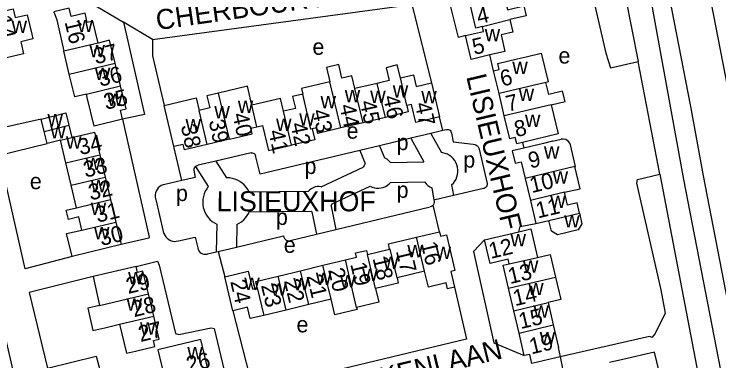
# Model space of a CAD drawing. Extents: x 157768 to 159790, y 387230 to 389604.
# Drawn here: x 159326.8 to 159502.9, y 388810.4 to 388896.9 of the extents above; entities that cross this region are included whole.
import ezdxf

# ---------------------------------------------------------------- set-up
doc = ezdxf.new("R2010")
doc.units = 0
for name, color, linetype in [('BLT_Basislijn', 7, 'Continuous'), ('BLT_Bebouwing', 7, 'Continuous'), ('BLT_Centroide', 7, 'Continuous'), ('BLT_Huisnummer', 7, 'Continuous'), ('BLT_Onderverdeling_panden', 7, 'Continuous'), ('BLT_Straatnaam', 7, 'Continuous')]:
    doc.layers.add(name, color=color, linetype=linetype)

msp = doc.modelspace()

# ---------------------------------------------------------------- linework, layer by layer
at = {"layer": 'BLT_Basislijn'}
for p, q in [((159468.99, 388955.34), (159482.7, 388885.03)), ((159361.39, 388890.55), (159354.09, 388894.9)), ((159446.58, 388882.76), (159445.68, 388886.69)), ((159488.1, 388856.93), (159482.7, 388885.03)), ((159433.9, 388867.82), (159433.08, 388871.23)), ((159433.9, 388867.82), (159430.95, 388867.11)), ((159434.74, 388868.02), (159433.9, 388867.82)), ((159425.89, 388865.92), (159418.07, 388864.06)), ((159430.95, 388867.11), (159425.89, 388865.92)), ((159425.89, 388865.92), (159429.18, 388860.04)), ((159430.95, 388867.11), (159433.62, 388862.33)), ((159368.68, 388855.39), (159366.67, 388863.85)), ((159418.07, 388864.06), (159413.14, 388862.89)), ((159418.07, 388864.06), (159419.33, 388861.04)), ((159453.78, 388864.89), (159454.17, 388863.46)), ((159386.01, 388862.27), (159377.2, 388860.22)), ((159413.14, 388862.89), (159388.25, 388856.98)), ((159413.14, 388862.89), (159414.5, 388859.62)), ((159442.97, 388863.19), (159445.02, 388854.64)), ((159388.25, 388856.98), (159387.14, 388861.58)), ((159372.12, 388858.88), (159375.32, 388853.88)), ((159377.2, 388860.22), (159372.78, 388859.2)), ((159377.2, 388860.22), (159379.86, 388856.06)), ((159403.54, 388853.84), (159414.02, 388858.67)), ((159420.84, 388859.91), (159429.18, 388860.04)), ((159368.68, 388855.39), (159364.49, 388854.42)), ((159420.85, 388854.91), (159429.36, 388855.04)), ((159406.25, 388849.58), (159415.78, 388853.98)), ((159431.17, 388853.56), (159431.68, 388850.48)), ((159436.12, 388854.29), (159436.56, 388851.61)), ((159444.1, 388853.37), (159436.56, 388851.61)), ((159385.49, 388852.56), (159400.34, 388852.68)), ((159436.56, 388851.61), (159431.68, 388850.48)), ((159362.17, 388850.68), (159364.08, 388842.64)), ((159406.01, 388848.96), (159407.22, 388843.17)), ((159407.22, 388843.17), (159430.77, 388848.84)), ((159433.08, 388842.6), (159431.47, 388849.26)), ((159385.56, 388847.56), (159400.98, 388847.69)), ((159400.98, 388847.69), (159401.2, 388847.55)), ((159401.2, 388847.55), (159402.35, 388842)), ((159377.43, 388844.46), (159377.3, 388837.57)), ((159382.43, 388844.41), (159382.33, 388838.76)), ((159402.35, 388842), (159407.22, 388843.17)), ((159382.33, 388838.76), (159394.11, 388841.56)), ((159395.79, 388840.42), (159402.35, 388842)), ((159375.15, 388837.05), (159377.3, 388837.57)), ((159377.3, 388837.57), (159377.81, 388837.69)), ((159377.81, 388837.69), (159382.33, 388838.76)), ((159377.81, 388837.69), (159379.42, 388831.36)), ((159463.26, 388811.39), (159464.1, 388807.27))]:
    msp.add_line(p, q, dxfattribs=at)
for points in [[(159461.32, 389079.4), (159477.78, 388974.22), (159484.29, 388935.47), (159487.52, 388916.28), (159495.82, 388873.83)], [(159449.62, 389075.03), (159454.85, 389074.28), (159455.48, 389073.96), (159458.03, 389070.98), (159483.81, 388911.81), (159494.05, 388855.63), (159516.92, 388737.84), (159528.56, 388690.88), (159519.15, 388688.67)], [(159483.69, 389028.51), (159483.09, 389030.41), (159483.02, 389010.42), (159483.02, 389007.85), (159484.08, 388997.8), (159487.65, 388975.85), (159494.16, 388937.12), (159497.37, 388918.03), (159505.66, 388875.62)], [(159466.46, 388924.29), (159467.24, 388919.22), (159474.66, 388887.14), (159475.79, 388883.48), (159482.7, 388885.03)], [(159439.6, 388891.52), (159437.81, 388891.07), (159431.61, 388916.11), (159431.21, 388919.96)], [(159276.21, 388883.41), (159302.98, 388890.04), (159307.46, 388898.64), (159335.57, 388905.57), (159336.68, 388905.29), (159354.09, 388894.9)], [(159361.39, 388890.55), (159426.13, 388899.26), (159431.07, 388879.72)], [(159354.09, 388894.9), (159359.36, 388871.86), (159353.91, 388870.65)], [(159361.39, 388890.55), (159361.4, 388886.5), (159364.25, 388874.11)], [(159495.82, 388873.83), (159498.96, 388856.56), (159521.8, 388738.92), (159533.61, 388692.03)], [(159333.53, 388870.7), (159314.46, 388866.42), (159315.14, 388863.13), (159297.06, 388858.45), (159298.55, 388851.16)], [(159353.91, 388870.65), (159360.57, 388841.22), (159360.44, 388840.96), (159353.55, 388839.38)], [(159434.74, 388868.02), (159434.99, 388868.1), (159435.26, 388868.11), (159435.52, 388868.04), (159435.74, 388867.9), (159435.91, 388867.7), (159436.01, 388867.45), (159436.04, 388867.18)], [(159436.04, 388867.18), (159436.47, 388864.99), (159441.52, 388864.45)], [(159341.3, 388836.45), (159329.54, 388833.36), (159323.1, 388861.7), (159335.04, 388864.58)], [(159441.52, 388864.45), (159441.87, 388864.39), (159442.19, 388864.25), (159442.48, 388864.05), (159442.72, 388863.78), (159442.89, 388863.47), (159442.97, 388863.19)], [(159386.01, 388862.27), (159386.29, 388862.29), (159386.56, 388862.22), (159386.8, 388862.08), (159386.99, 388861.88), (159387.14, 388861.58)], [(159436.12, 388854.29), (159436.55, 388854.72), (159436.92, 388855.2), (159437.22, 388855.72), (159437.45, 388856.29), (159437.61, 388856.87), (159437.68, 388857.47), (159437.68, 388858.08), (159437.6, 388858.68), (159437.43, 388859.27), (159437.2, 388859.83), (159436.89, 388860.35), (159436.52, 388860.83), (159436.08, 388861.25), (159435.6, 388861.61), (159435.07, 388861.91), (159434.5, 388862.14), (159433.92, 388862.29), (159433.62, 388862.33)], [(159420.84, 388859.91), (159420.45, 388860.32), (159420.01, 388860.67), (159419.52, 388860.95), (159419.33, 388861.04)], [(159371.74, 388857.99), (159371.77, 388858.29), (159371.89, 388858.58), (159372.12, 388858.88)], [(159372.12, 388858.88), (159372.31, 388859.03), (159372.59, 388859.16), (159372.78, 388859.2)], [(159414.5, 388859.62), (159414.22, 388859.14), (159414.02, 388858.67)], [(159371.74, 388857.99), (159372.06, 388856.16), (159368.68, 388855.39)], [(159486.18, 388816.21), (159486.78, 388816.89), (159489.54, 388822.3), (159488.48, 388828.12), (159482.42, 388854.74), (159482.55, 388855.66), (159488.1, 388856.93)], [(159488.1, 388856.93), (159498.77, 388801.35), (159498.82, 388800.05), (159497.95, 388799.78), (159497.1, 388799.06), (159497.34, 388797.21), (159508.21, 388753.18), (159503.98, 388752.09)], [(159385.49, 388852.56), (159385.16, 388853.17), (159384.76, 388853.74), (159384.3, 388854.27), (159383.78, 388854.73), (159383.21, 388855.13), (159382.6, 388855.47), (159381.95, 388855.73), (159381.28, 388855.92), (159380.59, 388856.03), (159379.86, 388856.06)], [(159429.36, 388855.04), (159429.74, 388854.58), (159430.19, 388854.17), (159430.69, 388853.82), (159431.17, 388853.56)], [(159364.49, 388854.42), (159364.02, 388854.31), (159363.58, 388854.11), (159363.17, 388853.85), (159362.82, 388853.53), (159362.52, 388853.15), (159362.29, 388852.73), (159362.13, 388852.27), (159362.05, 388851.8), (159362.05, 388851.32), (159362.12, 388850.84), (159362.17, 388850.68)], [(159375.32, 388853.88), (159374.91, 388853.32), (159374.56, 388852.71), (159374.28, 388852.07), (159374.08, 388851.41), (159373.95, 388850.72), (159373.91, 388850.03), (159373.94, 388849.33), (159374.06, 388848.64), (159374.25, 388847.97), (159374.52, 388847.33), (159374.85, 388846.72), (159375.26, 388846.15), (159375.73, 388845.64), (159376.26, 388845.18), (159376.83, 388844.78), (159377.43, 388844.46)], [(159403.54, 388853.84), (159403.02, 388853.89), (159402.5, 388853.86), (159401.99, 388853.76), (159401.5, 388853.57), (159401.05, 388853.32), (159400.64, 388852.99), (159400.34, 388852.68)], [(159415.78, 388853.98), (159416.29, 388853.73), (159416.82, 388853.56), (159417.38, 388853.46), (159417.94, 388853.45), (159418.5, 388853.51), (159419.04, 388853.65), (159419.56, 388853.87), (159420.04, 388854.16), (159420.48, 388854.51), (159420.85, 388854.91)], [(159445.02, 388854.64), (159445, 388854.32), (159444.9, 388854.03), (159444.73, 388853.77), (159444.5, 388853.56), (159444.22, 388853.41), (159444.1, 388853.37)], [(159431.68, 388850.48), (159431.71, 388850.17), (159431.72, 388849.87), (159431.66, 388849.58), (159431.47, 388849.26)], [(159406.01, 388848.96), (159406.2, 388849.44), (159406.25, 388849.58)], [(159431.47, 388849.26), (159431.32, 388849.09), (159431.06, 388848.93), (159430.77, 388848.84)], [(159382.43, 388844.41), (159383.05, 388844.73), (159383.63, 388845.11), (159384.17, 388845.56), (159384.64, 388846.07), (159385.06, 388846.63), (159385.41, 388847.23), (159385.56, 388847.56)], [(159452.89, 388842.61), (159453.2, 388843.88), (159457.16, 388844.63)], [(159364.08, 388842.64), (159364.21, 388842.16), (159364.43, 388841.72), (159364.71, 388841.31), (159365.05, 388840.96), (159365.44, 388840.66), (159365.88, 388840.43), (159366.35, 388840.28), (159366.83, 388840.2), (159367.33, 388840.21), (159367.85, 388840.3)], [(159367.85, 388840.3), (159372, 388841.26), (159372.67, 388838.57)], [(159394.11, 388841.56), (159394.18, 388841.24), (159394.33, 388840.95), (159394.54, 388840.71), (159394.8, 388840.52), (159395.11, 388840.41), (159395.43, 388840.37), (159395.79, 388840.42)], [(159444.35, 388840.61), (159441.57, 388837.64), (159446.66, 388814.88), (159454.27, 388811.69)], [(159372.67, 388838.57), (159372.77, 388838.19), (159372.95, 388837.84), (159373.2, 388837.54), (159373.51, 388837.29), (159373.86, 388837.11), (159374.24, 388837), (159374.63, 388836.97), (159375.02, 388837.02), (159375.15, 388837.05)], [(159357.28, 388833.94), (159362.62, 388835.29), (159363.05, 388834.27), (159367.09, 388817.24), (159367.94, 388816.95), (159376.06, 388818.59), (159376.79, 388818.48), (159382.3, 388795.4)], [(159346.54, 388831.4), (159330.57, 388827.44), (159335.18, 388808.55), (159347.33, 388811.52), (159348.93, 388805.43), (159348.85, 388804.82), (159311.09, 388795.78), (159309.81, 388802.64), (159326.78, 388806.92), (159321.81, 388828.26)], [(159436.83, 388828.79), (159439.83, 388815.8), (159388.13, 388803.42), (159387.13, 388802.91)], [(159381.44, 388822.9), (159386.47, 388803.4), (159387.13, 388802.91)], [(159486.18, 388816.21), (159485.53, 388816.5), (159463.26, 388811.39)], [(159496.98, 388770.81), (159499.28, 388771.38), (159497.31, 388780.66), (159497.12, 388781.2), (159494.29, 388781.35), (159487.36, 388810.14), (159486.77, 388812.52), (159478.85, 388810.71), (159475.54, 388809.96)]]:
    msp.add_lwpolyline(points, dxfattribs=at)
at = {"layer": 'BLT_Bebouwing'}
for p, q in [((159340.59, 388881.92), (159339.23, 388887.61)), ((159353.39, 388878.97), (159352.02, 388884.67)), ((159447.95, 388877.05), (159446.58, 388882.76)), ((159431.07, 388879.72), (159433.08, 388871.23)), ((159417.54, 388879.61), (159411.97, 388878.3)), ((159449.28, 388871.49), (159447.95, 388877.05)), ((159366.67, 388863.85), (159364.25, 388874.11)), ((159419.55, 388871.12), (159413.98, 388869.8)), ((159433.08, 388871.23), (159427.17, 388869.83)), ((159334.29, 388867.64), (159333.53, 388870.7)), ((159413.98, 388869.8), (159408.42, 388868.49)), ((159335.04, 388864.58), (159334.29, 388867.64)), ((159380.6, 388865.7), (159375.04, 388864.39)), ((159461.32, 388865.15), (159463.51, 388865.67)), ((159338.38, 388865.41), (159335.04, 388864.58)), ((159339.72, 388859.8), (159338.38, 388865.41)), ((159348.2, 388861.82), (159349.54, 388856.21)), ((159341.06, 388854.19), (159339.72, 388859.8)), ((159349.54, 388856.21), (159350.88, 388850.6)), ((159454.49, 388855.9), (159455.79, 388850.4)), ((159342.4, 388848.58), (159341.06, 388854.19)), ((159350.88, 388850.6), (159352.21, 388844.99)), ((159455.79, 388850.4), (159457.16, 388844.63)), ((159352.21, 388844.99), (159353.55, 388839.38)), ((159427.34, 388841.22), (159433.08, 388842.6)), ((159444.35, 388840.61), (159452.89, 388842.61)), ((159353.55, 388839.38), (159341.3, 388836.45)), ((159415.08, 388836.88), (159420.63, 388838.21)), ((159357.28, 388833.94), (159346.54, 388831.4)), ((159398.37, 388832.87), (159403.97, 388834.22)), ((159403.97, 388834.22), (159409.57, 388835.56)), ((159392.77, 388831.53), (159398.37, 388832.87)), ((159429.36, 388832.76), (159422.47, 388831.11)), ((159381.44, 388822.9), (159379.42, 388831.36)), ((159361.67, 388821.53), (159360.35, 388827.09)), ((159451.64, 388822.91), (159450.32, 388828.52)), ((159405.99, 388825.75), (159400.4, 388824.41)), ((159400.4, 388824.41), (159394.8, 388823.07)), ((159460.2, 388824.92), (159461.51, 388819.34)), ((159394.8, 388823.07), (159389.2, 388821.73)), ((159452.95, 388817.33), (159451.64, 388822.91)), ((159454.27, 388811.69), (159452.95, 388817.33))]:
    msp.add_line(p, q, dxfattribs=at)
for points in [[(159449.37, 388901.03), (159450.09, 388897.98), (159454.18, 388898.94), (159454.76, 388896.47), (159450.67, 388895.51)], [(159320.86, 388896.85), (159326.53, 388898.19), (159327.04, 388896.02), (159330.06, 388896.73), (159331.21, 388891.86), (159331.49, 388890.68), (159328.46, 388889.97), (159328.53, 388889.64), (159329.16, 388887.01), (159323.46, 388885.66)], [(159347.77, 388889.66), (159346.46, 388895.1), (159345.09, 388894.77), (159344.53, 388897.11), (159341.09, 388896.29), (159340.58, 388898.4), (159336.74, 388897.48), (159337.46, 388895.42), (159339.23, 388887.61)], [(159443.82, 388893.8), (159442.18, 388893.41), (159440.86, 388899.03)], [(159439.6, 388891.52), (159444.11, 388892.58), (159443.82, 388893.8)], [(159450.67, 388895.51), (159451.41, 388892.37), (159448.48, 388891.68), (159449.44, 388887.58), (159449.08, 388887.49), (159445.68, 388886.69)], [(159352.02, 388884.67), (159350.65, 388890.36), (159347.77, 388889.66)], [(159445.68, 388886.69), (159440.99, 388885.59), (159439.6, 388891.52)], [(159446.58, 388882.76), (159448, 388883.1), (159447.65, 388884.55), (159452.52, 388885.72), (159454.72, 388886.25), (159458.51, 388887.16), (159460.23, 388879.99), (159459.64, 388879.85)], [(159411.97, 388878.3), (159411.21, 388881.51), (159408.71, 388880.91), (159407.9, 388884.32), (159404.83, 388883.59), (159405.68, 388880.01)], [(159423.32, 388880.98), (159422.52, 388884.22), (159419.76, 388883.52), (159420.52, 388880.32), (159418.46, 388879.83), (159417.54, 388879.61)], [(159344.87, 388876.92), (159341.95, 388876.22), (159340.59, 388881.92)], [(159423.32, 388880.98), (159426.59, 388881.76), (159427.29, 388878.82), (159431.07, 388879.72)], [(159405.68, 388880.01), (159398.57, 388878.33), (159398.9, 388876.94)], [(159460.97, 388874.29), (159464.45, 388875.12), (159463.84, 388877.67), (159460.36, 388876.84), (159459.64, 388879.85)], [(159353.91, 388870.65), (159353.36, 388872.94), (159354.76, 388873.28), (159353.39, 388878.97)], [(159386.22, 388874.13), (159385.1, 388878.87), (159377.9, 388877.17)], [(159353.91, 388870.65), (159346.84, 388868.95), (159345.06, 388876.12), (159344.87, 388876.92)], [(159377.9, 388877.17), (159374.98, 388876.49), (159375.68, 388873.5), (159373.04, 388872.88)], [(159398.9, 388876.94), (159396.37, 388876.34), (159397.08, 388873.34), (159394.14, 388872.64)], [(159364.25, 388874.11), (159372.31, 388876.01), (159373.04, 388872.88)], [(159394.14, 388872.64), (159393.38, 388875.83), (159386.22, 388874.13)], [(159424.89, 388874.06), (159425.27, 388872.48), (159419.55, 388871.12)], [(159427.17, 388869.83), (159426.1, 388874.34), (159424.89, 388874.06)], [(159460.97, 388874.29), (159462.71, 388867.03), (159457.23, 388865.72), (159453.78, 388864.89)], [(159333.53, 388870.7), (159339.72, 388872.23), (159340.48, 388869.16)], [(159453.78, 388864.89), (159452.37, 388864.56), (159452, 388866.1), (159450.65, 388865.78), (159449.28, 388871.49)], [(159340.48, 388869.16), (159341.24, 388866.09)], [(159341.24, 388866.09), (159346.86, 388867.43), (159348.2, 388861.82)], [(159380.6, 388865.7), (159386.3, 388867.04), (159385.98, 388868.43), (159387.48, 388868.78)], [(159387.48, 388868.78), (159388.89, 388869.11), (159390.37, 388862.83), (159396.14, 388864.19)], [(159401.27, 388868.28), (159401.91, 388865.56), (159396.14, 388864.19)], [(159408.42, 388868.49), (159402.7, 388867.13), (159402.37, 388868.54), (159401.27, 388868.28)], [(159465.82, 388864.24), (159465.65, 388864.71), (159465.35, 388865.12), (159464.66, 388865.59), (159464.01, 388865.72), (159463.51, 388865.67)], [(159375.04, 388864.39), (159369.34, 388863.05), (159369.02, 388864.4), (159366.67, 388863.85)], [(159461.32, 388865.15), (159459.03, 388864.61), (159454.17, 388863.46)], [(159466.93, 388858.85), (159467.09, 388858.89), (159465.82, 388864.24)], [(159454.17, 388863.46), (159451.25, 388862.77), (159451.98, 388859.68), (159453.51, 388860.05), (159454.49, 388855.9)], [(159464.34, 388852.43), (159468.24, 388853.33), (159466.93, 388858.85)], [(159468.05, 388847.21), (159467.45, 388849.77), (159465.1, 388849.22), (159464.34, 388852.43)], [(159343.74, 388842.97), (159342.95, 388846.3), (159340.36, 388845.69), (159339.81, 388847.99), (159342.4, 388848.58)], [(159468.05, 388847.21), (159468.68, 388844.58), (159467.73, 388843.05), (159462.58, 388841.82), (159461.05, 388842.77), (159460.42, 388845.4)], [(159457.16, 388844.63), (159460.42, 388845.4)], [(159341.3, 388836.45), (159339.93, 388842.19), (159343.74, 388842.97)], [(159452.89, 388842.61), (159455.88, 388843.32), (159457.55, 388836.18)], [(159420.63, 388838.21), (159420.31, 388839.57), (159427.34, 388841.22)], [(159433.08, 388842.6), (159433.35, 388841.49), (159434.8, 388841.83)], [(159434.8, 388841.83), (159436.93, 388832.93), (159435.9, 388832.69), (159436.83, 388828.79)], [(159450.5, 388834.59), (159450.23, 388835.75), (159445.74, 388834.7), (159444.35, 388840.61)], [(159409.57, 388835.56), (159412.38, 388836.23), (159412.12, 388837.31), (159414.82, 388837.95), (159415.08, 388836.88)], [(159457.55, 388836.18), (159460.75, 388836.91), (159462.08, 388831.28)], [(159360.35, 388827.09), (159359, 388832.79), (159357.63, 388832.46), (159357.28, 388833.94)], [(159450.32, 388828.52), (159448.98, 388834.23), (159450.5, 388834.59)], [(159379.42, 388831.36), (159385.24, 388832.75), (159386.32, 388828.28), (159387.56, 388828.57)], [(159436.83, 388828.79), (159435.08, 388828.37), (159434.73, 388829.83), (159430.31, 388828.77), (159429.36, 388832.76)], [(159346.54, 388831.4), (159348.15, 388824.2)], [(159387.56, 388828.57), (159387.17, 388830.19), (159392.77, 388831.53)], [(159422.47, 388831.11), (159422.79, 388829.77), (159417.11, 388828.41)], [(159462.08, 388831.28), (159463.41, 388825.68), (159460.2, 388824.92)], [(159417.11, 388828.41), (159417.92, 388825.01), (159412.37, 388823.68)], [(159412.37, 388823.68), (159412.48, 388823.24), (159406.92, 388821.91), (159405.99, 388825.75)], [(159348.15, 388824.2), (159345.2, 388823.5), (159346.51, 388817.94), (159349.46, 388818.64), (159353.13, 388819.51)], [(159389.2, 388821.73), (159385.8, 388820.92), (159385.12, 388823.78), (159381.44, 388822.9)], [(159353.13, 388819.51), (159354.84, 388812.27), (159357.13, 388812.81), (159361.99, 388813.96), (159361.63, 388815.49), (159363.02, 388815.82), (159361.67, 388821.53)], [(159461.51, 388819.34), (159462.82, 388813.72), (159462.71, 388813.7), (159463.26, 388811.39)], [(159375.25, 388807.99), (159373.42, 388815.68), (159362.74, 388813.14), (159364.56, 388805.45)], [(159463.26, 388811.39), (159456.18, 388809.73), (159455.65, 388812.01), (159454.27, 388811.69)]]:
    msp.add_lwpolyline(points, dxfattribs=at)
at = {"layer": 'BLT_Onderverdeling_panden'}
for p, q in [((159443.82, 388893.8), (159450.67, 388895.51)), ((159347.77, 388889.66), (159339.23, 388887.61)), ((159340.59, 388881.92), (159352.02, 388884.67)), ((159424.89, 388874.06), (159423.32, 388880.98)), ((159459.64, 388879.85), (159447.95, 388877.05)), ((159344.87, 388876.92), (159353.39, 388878.97)), ((159413.98, 388869.8), (159411.97, 388878.3)), ((159419.55, 388871.12), (159417.54, 388879.61)), ((159380.6, 388865.7), (159377.9, 388877.17)), ((159375.04, 388864.39), (159373.04, 388872.88)), ((159387.48, 388868.78), (159386.22, 388874.13)), ((159396.14, 388864.19), (159394.14, 388872.64)), ((159460.97, 388874.29), (159449.28, 388871.49)), ((159334.29, 388867.64), (159340.48, 388869.16)), ((159338.38, 388865.41), (159341.24, 388866.09)), ((159339.72, 388859.8), (159348.2, 388861.82)), ((159466.93, 388858.85), (159454.49, 388855.9)), ((159341.06, 388854.19), (159349.54, 388856.21)), ((159464.34, 388852.43), (159455.79, 388850.4)), ((159342.4, 388848.58), (159350.88, 388850.6)), ((159343.74, 388842.97), (159352.21, 388844.99)), ((159429.36, 388832.76), (159427.34, 388841.22)), ((159417.11, 388828.41), (159415.08, 388836.88)), ((159450.5, 388834.59), (159457.55, 388836.18)), ((159405.99, 388825.75), (159403.97, 388834.22)), ((159412.37, 388823.68), (159409.57, 388835.56)), ((159400.4, 388824.41), (159398.37, 388832.87)), ((159394.8, 388823.07), (159392.77, 388831.53)), ((159450.32, 388828.52), (159462.08, 388831.28)), ((159348.15, 388824.2), (159360.35, 388827.09)), ((159387.56, 388828.57), (159389.2, 388821.73)), ((159451.64, 388822.91), (159460.2, 388824.92)), ((159353.13, 388819.51), (159361.67, 388821.53)), ((159452.95, 388817.33), (159461.51, 388819.34))]:
    msp.add_line(p, q, dxfattribs=at)
for points in [[(159408.42, 388868.49), (159405.68, 388880.01)], [(159401.27, 388868.28), (159400.96, 388868.19), (159398.9, 388876.94)], [(159460.42, 388845.4), (159468.05, 388847.21)], [(159422.47, 388831.11), (159420.76, 388838.24), (159420.63, 388838.21)]]:
    msp.add_lwpolyline(points, dxfattribs=at)

# ---------------------------------------------------------------- texts
at = {"layer": 'BLT_Centroide'}
for s, p in [('w', (159326.17, 388892.2)), ('w', (159342.63, 388892.38)), ('w', (159444.38, 388890.12)), ('w', (159345.62, 388886.12)), ('e', (159401.35, 388886.74)), ('e', (159462.81, 388884.55)), ('w', (159451.27, 388881.91)), ('w', (159346.98, 388880.44)), ('w', (159409.41, 388874.91)), ('w', (159421.41, 388876.05)), ('w', (159452.87, 388875.25)), ('w', (159350.09, 388873.97)), ('w', (159403.36, 388873.38)), ('w', (159415.77, 388874.7)), ('w', (159428.52, 388874.64)), ('w', (159382.69, 388872.25)), ('w', (159376.83, 388870.86)), ('w', (159335.14, 388868.86)), ('w', (159398.03, 388869.09)), ('w', (159454.43, 388868.75)), ('w', (159369.64, 388867.61)), ('w', (159392.25, 388867.73)), ('w', (159335.85, 388865.88)), ('e', (159409.87, 388865.81)), ('w', (159339.77, 388863.31)), ('p', (159422.37, 388862.95)), ('w', (159459.18, 388860.81)), ('w', (159344.63, 388858)), ('p', (159439.03, 388858.58)), ('p', (159399.36, 388857)), ('w', (159461.36, 388854.62)), ('e', (159330.73, 388853.21)), ('w', (159345.97, 388852.41)), ('p', (159367.24, 388850.25)), ('p', (159422.37, 388851.05)), ('w', (159460.75, 388848.53)), ('w', (159345.94, 388846.78)), ('p', (159392.22, 388844.3)), ('w', (159464.25, 388843.66)), ('w', (159346.76, 388840.72)), ('w', (159450.82, 388838.94)), ('e', (159394.19, 388837.34)), ('w', (159425.06, 388836.2)), ('w', (159432.12, 388835.8)), ('w', (159418.98, 388833.33)), ('w', (159453.92, 388832.38)), ('w', (159355.27, 388829.5)), ('w', (159402.19, 388829.31)), ('w', (159413.78, 388830.3)), ('w', (159384.31, 388828.06)), ('w', (159396.58, 388827.97)), ('w', (159408.22, 388828.72)), ('w', (159390.98, 388826.62)), ('w', (159455.24, 388826.78)), ('w', (159354.91, 388822.88)), ('w', (159456.56, 388821.16)), ('w', (159358.26, 388816.91)), ('e', (159397.36, 388817.5)), ('w', (159458.12, 388814.53)), ('w', (159370.07, 388810.81))]:
    msp.add_text(s, height=4, dxfattribs=at).set_placement(p)
at = {"layer": 'BLT_Huisnummer'}
for s, rotation, p in [('4', 13.251, (159442.86, 388894.33)), ('14', 283.3112, (159322.11, 388896.13)), ('16', 283.3112, (159339.4, 388894.94)), ('5', 13.251, (159441.77, 388886.69)), ('37', 13.4285, (159347.2, 388884.34)), ('36', 13.4285, (159348.3, 388878.75)), ('6', 13.251, (159448.73, 388878.79)), ('35', 13.4285, (159349.72, 388872.99)), ('46', 282.1562, (159418.99, 388876.24)), ('7', 13.251, (159450.17, 388872.5)), ('45', 282.1562, (159413.16, 388874.98)), ('47', 282.1562, (159426.93, 388874.5)), ('43', 282.1562, (159401.26, 388872.75)), ('44', 282.1562, (159408.06, 388874.05)), ('40', 282.1562, (159381.32, 388871.86)), ('38', 282.1562, (159368.43, 388868.99)), ('39', 282.1562, (159375.4, 388870.21)), ('42', 282.1562, (159395.84, 388869.48)), ('8', 13.251, (159452.27, 388866.17)), ('41', 282.1562, (159390.31, 388867.65)), ('34', 13.4285, (159343.33, 388861.69)), ('9', 13.251, (159455.75, 388858.35)), ('33', 13.4285, (159344.62, 388856.06)), ('10', 13.251, (159456.11, 388852.22)), ('32', 13.4285, (159345.89, 388850.38)), ('31', 13.4285, (159347.65, 388844.82)), ('11', 13.251, (159457.67, 388845.91)), ('30', 13.4285, (159348.59, 388839.03)), ('16', 283.4642, (159428.41, 388839.7)), ('12', 13.251, (159445.9, 388835.82)), ('17', 283.4642, (159422.16, 388837.78)), ('18', 283.4642, (159416.33, 388835.98)), ('19', 283.4642, (159410.76, 388834.53)), ('13', 13.251, (159450.7, 388829.53)), ('29', 13.6437, (159355.3, 388827.07)), ('20', 283.4642, (159405.23, 388833.09)), ('24', 283.4642, (159380.77, 388830.18)), ('22', 283.4642, (159394.19, 388830.37)), ('21', 283.4642, (159399.85, 388831.53)), ('23', 283.4642, (159388.46, 388829.23)), ('14', 13.251, (159451.96, 388824.02)), ('28', 13.6437, (159356.77, 388821.28)), ('15', 13.251, (159453.37, 388818.31)), ('27', 13.6437, (159358.37, 388815.07)), ('19', 13.2121, (159456.02, 388812)), ('26', 13.6437, (159370.36, 388807.42))]:
    msp.add_text(s, height=4, rotation=rotation, dxfattribs=at).set_placement(p)
at = {"layer": 'BLT_Straatnaam'}
for s, rotation, p in [('CHERBOURGLAAN', 8.2056, (159362.59, 388892.86)), ('LISIEUXHOF', 283.324, (159439.74, 388881.32)), ('LISIEUXHOF', 359.9882, (159377.4, 388847.7)), ('DUINKERKENLAAN', 13.7558, (159389.58, 388796.49))]:
    msp.add_text(s, height=5, rotation=rotation, dxfattribs=at).set_placement(p)

doc.saveas('drawing.dxf')
